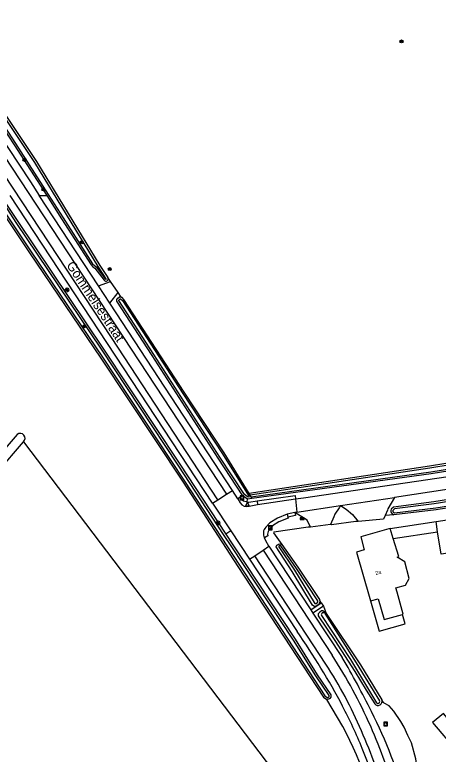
# Model space of a CAD drawing. Extents: x 136000 to 141014, y 402000 to 403500.
# Drawn here: x 140151.1 to 140262.6, y 402852.9 to 403047.5 of the extents above; entities that cross this region are included whole.
import ezdxf

# ---------------------------------------------------------------- set-up
doc = ezdxf.new("R2010")
doc.units = 0
for name, color, linetype in [('gg-afsc-erfafscheiding', 7, 'Continuous'), ('gg-anno-huisnummerreeks BGT', 7, 'Continuous'), ('gg-anno-openbare ruimte label', 7, 'Continuous'), ('gg-bbg-bijgebouw', 7, 'Continuous'), ('gg-bbg-gedigitaliseerde bebouwing', 7, 'Continuous'), ('gg-bbg-hoofdgebouw', 7, 'Continuous'), ('gg-bbg-luifel en loopbrug', 7, 'Continuous'), ('gg-knt-bronhoudergrens', 7, 'Continuous'), ('gg-knt-onverhard', 7, 'Continuous'), ('gg-knt-verharding', 7, 'Continuous'), ('gg-knt-verharding nz', 7, 'Continuous'), ('gg-kntw-bovenkant insteek waterloop', 7, 'Continuous'), ('gg-kntw-waterlijn', 7, 'Continuous'), ('gt-grn-groengrens', 7, 'Continuous'), ('gt-grn-groengrens NZ', 7, 'Continuous'), ('gt-grn-vlakafsluiter', 7, 'Continuous'), ('gt-symb-boom', 7, 'Continuous'), ('gt-symb-lichtmast', 7, 'Continuous'), ('gt-symb-rioolschacht', 7, 'Continuous'), ('gt-symb-verkeersregelinstallatiekast', 7, 'Continuous'), ('gt-symb-waterafsluiter', 7, 'Continuous')]:
    doc.layers.add(name, color=color, linetype=linetype)

# ---------------------------------------------------------------- blocks, each defined once
blk = doc.blocks.new('gt0-RS')
at = {"layer": 'gt-symb-rioolschacht'}
blk.add_lwpolyline([(-0.5, -0.5), (0.5, -0.5), (0.5, 0.5), (-0.5, 0.5)], close=True, dxfattribs=at)
blk.add_circle((0, 0), 0.375, dxfattribs=at)
blk = doc.blocks.new('gt0-VRIKST')
at = {"layer": 'gt-symb-verkeersregelinstallatiekast'}
for p, q in [((-0.5, -0.25), (0.5, 0.25)), ((-0.5, 0.25), (0.5, -0.25))]:
    blk.add_line(p, q, dxfattribs=at)
blk.add_lwpolyline([(0.5, 0.25), (-0.5, 0.25), (-0.5, -0.25), (0.5, -0.25)], close=True, dxfattribs=at)
blk = doc.blocks.new('gt0-WAFSL')
at = {"layer": 'gt-symb-waterafsluiter'}
for p, q in [((-0.5, -0.33), (0, 0.67)), ((0, 0.67), (0.5, -0.33)), ((0.5, -0.33), (-0.5, -0.33))]:
    blk.add_line(p, q, dxfattribs=at)
blk = doc.blocks.new('gt0-BOOM')
at = {"layer": 'gt-symb-boom'}
for radius in [0.4, 0.2]:
    blk.add_circle((0, 0), radius, dxfattribs=at)
blk = doc.blocks.new('gt0-LMAST')
at = {"layer": 'gt-symb-lichtmast'}
for p, q in [((-0.18, 0.17), (-0.45, 0.44)), ((0, 0.25), (0, 0.62)), ((0.17, 0.17), (0.44, 0.44)), ((-0.25, 0), (-0.63, 0)), ((-0.18, -0.18), (-0.45, -0.45)), ((0, -0.25), (0, -0.63)), ((0.44, -0.45), (0.17, -0.18)), ((0.25, 0), (0.62, 0))]:
    blk.add_line(p, q, dxfattribs=at)
blk.add_circle((0, 0), 0.25, dxfattribs=at)

msp = doc.modelspace()

# ---------------------------------------------------------------- linework, layer by layer
at = {"layer": 'gg-afsc-erfafscheiding'}
for p, q in [((140250.93, 402915.98), (140248.58, 402915.73)), ((140219.19, 402911.22), (140221.4, 402908.1))]:
    msp.add_line(p, q, dxfattribs=at)
for points in [[(140241.53, 402914.15), (140240.87, 402914.15), (140234.52, 402913.33), (140234.21, 402913.37)], [(140228.93, 402912.7), (140228.37, 402912.71), (140219.32, 402911.36), (140219.19, 402911.22)], [(140258.25, 402840.29), (140258.19, 402840.99), (140258.11, 402842.41), (140256.72, 402851.73), (140255.55, 402855.97), (140254.62, 402857.87), (140253.64, 402860.08), (140252.79, 402861.54), (140250.9, 402864.26), (140249.7, 402865.66), (140248.38, 402866.4), (140248.15, 402866.55), (140247.71, 402867.28)]]:
    msp.add_lwpolyline(points, dxfattribs=at)
at = {"layer": 'gg-bbg-bijgebouw'}
msp.add_line((140262.45, 402911.47), (140262.04, 402914.15), dxfattribs=at)
msp.add_lwpolyline([(140262.04, 402914.15), (140315.4, 402922.22), (140317.34, 402909.36), (140312.4, 402908.61), (140310.84, 402908.38), (140310.19, 402912.66), (140289.39, 402909.52), (140289.55, 402908.4), (140274.15, 402906.08), (140273.99, 402907.17), (140263.34, 402905.56), (140262.45, 402911.47)], dxfattribs=at)
at = {"layer": 'gg-bbg-gedigitaliseerde bebouwing'}
for p, q in [((140244.76, 402893.3), (140246.79, 402893.87)), ((140253.21, 402889.75), (140253.39, 402889.8))]:
    msp.add_line(p, q, dxfattribs=at)
msp.add_lwpolyline([(140246.79, 402893.87), (140248.37, 402888.36), (140253.21, 402889.75)], dxfattribs=at)
at = {"layer": 'gg-bbg-hoofdgebouw'}
msp.add_line((140250.75, 402909.71), (140249.96, 402912.32), dxfattribs=at)
for points in [[(140249.96, 402912.32), (140249.62, 402912.27), (140242.17, 402910.15), (140243.12, 402906.71), (140241.11, 402906.15), (140244.57, 402893.96), (140244.76, 402893.3)], [(140253.39, 402889.8), (140253.12, 402890.77), (140251.76, 402895.58), (140251.44, 402896.72), (140253.96, 402897.43), (140254.98, 402899.18), (140253.79, 402903.55), (140251.81, 402904.79), (140252.2, 402904.93), (140250.75, 402909.71)]]:
    msp.add_lwpolyline(points, dxfattribs=at)
at = {"layer": 'gg-bbg-luifel en loopbrug'}
for p, q in [((140249.96, 402912.32), (140262.04, 402914.15)), ((140250.75, 402909.71), (140262.45, 402911.47))]:
    msp.add_line(p, q, dxfattribs=at)
for points in [[(140244.76, 402893.3), (140247.06, 402885.33), (140253.91, 402887.29), (140253.21, 402889.75)], [(140269.67, 402855.58), (140265.59, 402860.38), (140266.27, 402860.96), (140263.95, 402863.69), (140261.13, 402861.29), (140267.53, 402853.77)]]:
    msp.add_lwpolyline(points, dxfattribs=at)
at = {"layer": 'gg-knt-bronhoudergrens'}
msp.add_line((140176.29, 402977.33), (140175.58, 402978.36), dxfattribs=at)
at = {"layer": 'gg-knt-onverhard'}
msp.add_line((140178.29, 402974.45), (140176.29, 402977.33), dxfattribs=at)
at = {"layer": 'gg-knt-verharding'}
for p, q in [((140203.17, 402918.98), (140149.87, 403000)), ((140173.12, 402976.17), (140157.52, 403000)), ((140173.12, 402976.17), (140176.29, 402977.33)), ((140176.08, 402971.67), (140173.12, 402976.17)), ((140176.08, 402971.67), (140178.29, 402974.45)), ((140208.37, 402922.35), (140176.08, 402971.67)), ((140204.56, 402919.88), (140206.85, 402921.36)), ((140206.85, 402921.36), (140208.37, 402922.35)), ((140209.8, 402920.17), (140208.37, 402922.35)), ((140203.17, 402918.98), (140204.56, 402919.88)), ((140212.69, 402919.25), (140214.88, 402919.66)), ((140214.88, 402919.66), (140214.99, 402918.63)), ((140214.99, 402918.63), (140225.04, 402920.17)), ((140225.04, 402920.17), (140225.33, 402916.64)), ((140203.17, 402918.98), (140207.97, 402911.69)), ((140224.82, 402916.52), (140222.8, 402916.08)), ((140222.8, 402916.08), (140223.01, 402915.31)), ((140225.33, 402916.64), (140224.82, 402916.52)), ((140207.97, 402911.69), (140212.88, 402904.27)), ((140234.21, 402913.37), (140228.93, 402912.7)), ((140217.68, 402910.43), (140216.86, 402909.92)), ((140214.25, 402905.19), (140216.46, 402906.67)), ((140216.46, 402906.67), (140217.94, 402907.67)), ((140217.94, 402907.67), (140229, 402890.95)), ((140212.88, 402904.27), (140214.25, 402905.19)), ((140212.88, 402904.27), (140225.45, 402885.27)), ((140229, 402890.95), (140231.78, 402892.76)), ((140231.78, 402892.76), (140232.37, 402891.9)), ((140229, 402890.95), (140229.61, 402890.04)), ((140232.37, 402891.9), (140229.61, 402890.04)), ((140229.61, 402890.04), (140237.32, 402878.37))]:
    msp.add_line(p, q, dxfattribs=at)
for points in [[(140131.41, 403039.44), (140155.21, 403003.54), (140157.52, 403000)], [(140315.79, 402930.42), (140312.36, 402929.91), (140283.96, 402925.48), (140251.12, 402920.53)], [(140227.12, 402920.38), (140283.67, 402928.71), (140286.15, 402929.1)], [(140211.01, 402919.81), (140210.43, 402920.58), (140209.8, 402920.17)], [(140214.88, 402919.66), (140224.95, 402921.04), (140225.04, 402920.17)], [(140225.04, 402920.17), (140227.11, 402920.41), (140227.12, 402920.38)], [(140251.12, 402920.53), (140249.35, 402917.54), (140249.2, 402917.18), (140248.58, 402915.73)], [(140236.84, 402918.37), (140236.49, 402917.79), (140235.37, 402916.08), (140235.09, 402915.42), (140234.21, 402913.37)], [(140236.84, 402918.37), (140238.35, 402917.45), (140240.03, 402916.04), (140241.53, 402914.15)], [(140224.82, 402916.52), (140224.98, 402915.77), (140223.01, 402915.31)], [(140228.93, 402912.7), (140228.06, 402914.57), (140224.82, 402916.52)], [(140248.58, 402915.73), (140248.19, 402914.84), (140241.53, 402914.15)], [(140223.01, 402915.31), (140223.06, 402915.07), (140220.63, 402914.13), (140218.98, 402913.05), (140217.95, 402911.92)], [(140217.94, 402907.67), (140217.15, 402909.08), (140216.86, 402909.92)]]:
    msp.add_lwpolyline(points, dxfattribs=at)
for centre, radius, start, end in [((140213.78, 402925.36), 6.2, 243.4516, 256.3145), ((140213.83, 402925.63), 6.49, 256.4477, 259.896), ((140220.24, 402910.73), 2.58, 152.5427, 186.6647), ((140063.86, 402773.49), 196.47, 27.953, 34.6734), ((140046.34, 402765.83), 221.67, 26.3314, 30.5111), ((140127.65, 402807.73), 124.08, 22.1114, 27.7935), ((140145.83, 402813.17), 111.52, 13.9852, 27.2068), ((140013.92, 402764.49), 245.74, 18.0011, 21.4718)]:
    msp.add_arc(centre, radius, start, end, dxfattribs=at)
at = {"layer": 'gg-knt-verharding nz'}
for p, q in [((140209.8, 402920.17), (140210.41, 402919.06)), ((140236.84, 402918.37), (140251.12, 402920.53)), ((140212.77, 402918.2), (140214.99, 402918.63)), ((140225.33, 402916.64), (140236.84, 402918.37)), ((140216.46, 402906.67), (140234.64, 402878.97)), ((140232.99, 402876.65), (140214.25, 402905.19))]:
    msp.add_line(p, q, dxfattribs=at)
for points in [[(140129.84, 403038.36), (140150.4, 403007.15), (140206.85, 402921.36)], [(140204.56, 402919.88), (140176.5, 402962.61), (140148.27, 403005.47), (140127.64, 403036.85)], [(140222.8, 402916.08), (140220.23, 402915.09), (140218.26, 402913.8), (140217.15, 402912.66)]]:
    msp.add_lwpolyline(points, dxfattribs=at)
for centre, radius, start, end in [((140212.14, 402920.12), 2.02, 211.5915, 288.4072), ((140218.82, 402911.1), 2.28, 136.9512, 211.0679), ((140125, 402807.18), 131.05, 23.9049, 33.2171), ((140135.15, 402812.93), 116.76, 23.3071, 33.0742), ((140066.65, 402783.41), 191.34, 17.3383, 23.3088), ((140051.45, 402777.32), 210.4, 17.7199, 23.2209)]:
    msp.add_arc(centre, radius, start, end, dxfattribs=at)
at = {"layer": 'gg-kntw-bovenkant insteek waterloop'}
for p, q in [((140151.71, 402937.08), (140125.93, 402907.15)), ((140127.14, 402905.22), (140153.36, 402935.17)), ((140213.54, 402920.24), (140212.38, 402920.08))]:
    msp.add_line(p, q, dxfattribs=at)
for points in [[(140130.95, 403047.55), (140130.23, 403047.53), (140129.61, 403047.22), (140129.22, 403046.81), (140129.07, 403046.31), (140129.32, 403045.49), (140138.21, 403032.74), (140150.86, 403013.36), (140159.47, 403000)], [(140130.95, 403047.55), (140140.08, 403033.8), (140156.74, 403008.9), (140173.45, 402981.59), (140175.58, 402978.36)], [(140121.29, 403035.12), (140154.94, 402984.92), (140173.74, 402957.18), (140195.38, 402924.5), (140209.84, 402902.37), (140232.4, 402867.98), (140233.27, 402867.3)], [(140147.33, 403000), (140151.89, 402993.11), (140174.29, 402959.78), (140194.5, 402929.24), (140206.64, 402910.81)], [(140159.47, 403000), (140163.41, 402993.88), (140171.17, 402981.7), (140171.64, 402981.25), (140172.15, 402980.83), (140174.57, 402977.67)], [(140212.38, 402920.08), (140211.17, 402920.9), (140204.67, 402930.84), (140187.25, 402957.88), (140177.95, 402972.17), (140177.95, 402972.57), (140178.23, 402972.94), (140178.62, 402973.35), (140179.12, 402973.26)], [(140212.84, 402921.59), (140206.19, 402932.25), (140195.7, 402948.19), (140179.83, 402972.65), (140179.35, 402973.1), (140179.12, 402973.26)], [(140281.79, 402932.22), (140260.31, 402928.72), (140212.84, 402921.59)], [(140281.79, 402932.22), (140282.23, 402932.12), (140282.64, 402931.79), (140282.72, 402931.32), (140282.53, 402930.77), (140282.1, 402930.18), (140260.73, 402926.76), (140213.54, 402920.24)], [(140314.72, 402925.91), (140314.86, 402926.2), (140314.89, 402926.66), (140314.78, 402927.05), (140314.32, 402927.52), (140313.75, 402927.72), (140261.42, 402919.36), (140250.82, 402917.98), (140250.21, 402917.39), (140250.1, 402917.1), (140250.11, 402916.77), (140250.21, 402916.51), (140250.5, 402916.24), (140250.93, 402915.98)], [(140314.72, 402925.91), (140313.62, 402925.47), (140262.08, 402917.24), (140250.93, 402915.98)], [(140206.64, 402910.81), (140208.49, 402908.01), (140224.9, 402883.23), (140230.74, 402873.85), (140234.33, 402868.54), (140234.35, 402867.95), (140234.02, 402867.61), (140233.8, 402867.44), (140233.27, 402867.3)], [(140231.36, 402893.68), (140231.41, 402892.99), (140231.28, 402892.69), (140231.13, 402892.35), (140230.48, 402891.94), (140230.05, 402891.77), (140229.79, 402891.89), (140229.52, 402892.15), (140224.15, 402901.02), (140219.95, 402907.5), (140219.94, 402907.64), (140220.12, 402907.94), (140220.25, 402908.07), (140220.49, 402908.23), (140220.76, 402908.29), (140221.4, 402908.1)], [(140221.4, 402908.1), (140225.64, 402902.13), (140231.36, 402893.68)], [(140233.12, 402889.94), (140232.62, 402890.36), (140232.18, 402890.65), (140231.85, 402890.64), (140231.4, 402890.3), (140230.98, 402889.86), (140230.95, 402889.36), (140235.4, 402882.86), (140240.65, 402874.68), (140243.58, 402869.82), (140245.88, 402866.17)], [(140233.12, 402889.94), (140242.1, 402876.47), (140247.71, 402867.28)]]:
    msp.add_lwpolyline(points, dxfattribs=at)
for centre, radius, start, end in [((140175.06, 402978.03), 0.612, 216.341, 32.9367), ((140152.53, 402936.12), 1.26, 310.9581, 130.6331), ((140246.72, 402866.84), 1.08, 218.4249, 23.8434)]:
    msp.add_arc(centre, radius, start, end, dxfattribs=at)
at = {"layer": 'gg-kntw-waterlijn'}
for points in [[(140175.15, 402978.09), (140173.04, 402981.31), (140156.32, 403008.63), (140139.67, 403033.53), (140130.69, 403047.04), (140130.35, 403047.03), (140129.91, 403046.81), (140129.66, 403046.55), (140129.59, 403046.31), (140129.77, 403045.71), (140138.62, 403033.02), (140151.28, 403013.63), (140159.89, 403000.27), (140163.83, 402994.15), (140171.56, 402982.02), (140171.97, 402981.62), (140172.51, 402981.18), (140174.97, 402977.96)], [(140121.8, 403035.24), (140155.35, 402985.2), (140174.15, 402957.46), (140195.8, 402924.77), (140210.26, 402902.65), (140232.77, 402868.32), (140233.38, 402867.84), (140233.57, 402867.9), (140233.69, 402867.99), (140233.84, 402868.14), (140233.84, 402868.38), (140230.32, 402873.58), (140224.48, 402882.96), (140208.07, 402907.74), (140206.22, 402910.54), (140194.09, 402928.97), (140173.87, 402959.5), (140151.47, 402992.84), (140146.91, 402999.72)], [(140213.29, 402920.71), (140213.29, 402920.71), (140212.5, 402920.6), (140211.54, 402921.26), (140205.09, 402931.11), (140187.67, 402958.15), (140178.45, 402972.33), (140178.45, 402972.4), (140178.61, 402972.61), (140178.8, 402972.81), (140178.93, 402972.78), (140179.04, 402972.71), (140179.44, 402972.32), (140195.29, 402947.91), (140205.77, 402931.98), (140212.59, 402921.05), (140213.08, 402921.12), (140213.08, 402921.12)], [(140213.29, 402920.71), (140260.66, 402927.25), (140281.82, 402930.64), (140282.08, 402931), (140282.21, 402931.36), (140282.18, 402931.52), (140282.01, 402931.66), (140281.78, 402931.71), (140260.39, 402928.23), (140213.08, 402921.12)], [(140250.6, 402917.02), (140250.61, 402916.87), (140250.64, 402916.8), (140250.8, 402916.64), (140251.04, 402916.5), (140262.01, 402917.74), (140313.49, 402925.96), (140314.36, 402926.31), (140314.37, 402926.33), (140314.38, 402926.6), (140314.33, 402926.8), (140314.05, 402927.09), (140313.71, 402927.2), (140261.49, 402918.86), (140251.05, 402917.5), (140250.64, 402917.1), (140250.6, 402917.02)], [(140220.68, 402907.8), (140220.61, 402907.68), (140220.61, 402907.54), (140224.74, 402901.35), (140229.95, 402892.86), (140230.12, 402892.61), (140230.44, 402892.59), (140230.73, 402892.78), (140230.89, 402893.01), (140230.89, 402893.27), (140225.23, 402901.85), (140221.13, 402907.76), (140220.9, 402907.84), (140220.68, 402907.8)], [(140231.84, 402889.44), (140239.51, 402877.84), (140246.35, 402866.48)], [(140232.75, 402889.99), (140240.99, 402877.01), (140247.14, 402866.95)]]:
    msp.add_lwpolyline(points, dxfattribs=at)
for centre, radius, start, end in [((140175.06, 402978.03), 0.111, 216.4636, 33.0569), ((140232.33, 402889.66), 0.532, 38.0273, 204.1423), ((140246.73, 402866.75), 0.463, 215.1112, 25.7506)]:
    msp.add_arc(centre, radius, start, end, dxfattribs=at)
at = {"layer": 'gt-grn-groengrens'}
for p, q in [((140179.12, 402973.26), (140178.29, 402974.45)), ((140212.31, 402919.33), (140212.38, 402920.08)), ((140207.97, 402911.69), (140206.64, 402910.81)), ((140231.78, 402892.76), (140231.36, 402893.68)), ((140232.37, 402891.9), (140233.12, 402889.94)), ((140237.45, 402860.25), (140233.27, 402867.3))]:
    msp.add_line(p, q, dxfattribs=at)
msp.add_lwpolyline([(140153.36, 402935.17), (140239.13, 402822.2), (140248.15, 402828.05)], dxfattribs=at)
msp.add_arc((140147.87, 402812.59), 101.47, 9.3, 28.0189, dxfattribs=at)
at = {"layer": 'gt-grn-groengrens NZ'}
msp.add_line((140157.52, 403000), (140159.47, 403000), dxfattribs=at)
at = {"layer": 'gt-grn-vlakafsluiter'}
for p, q in [((140213.08, 402921.12), (140212.84, 402921.59)), ((140213.29, 402920.71), (140213.08, 402921.12)), ((140213.29, 402920.71), (140213.54, 402920.24))]:
    msp.add_line(p, q, dxfattribs=at)

# ---------------------------------------------------------------- block references
at = {"layer": 'gt-symb-boom'}
for p in [(140252.92, 403040.54), (140153.62, 403009.37), (140158.61, 403001.57), (140168.7, 402987.67), (140176.08, 402980.61), (140169.39, 402965.58)]:
    msp.add_blockref('gt0-BOOM', p, dxfattribs=at)
at = {"layer": 'gt-symb-lichtmast'}
for p in [(140164.88, 402975.19), (140204.64, 402913.84)]:
    msp.add_blockref('gt0-LMAST', p, dxfattribs=at)
at = {"layer": 'gt-symb-rioolschacht'}
for p in [(140210.93, 402920.4), (140218.36, 402912.52), (140248.75, 402860.88)]:
    msp.add_blockref('gt0-RS', p, dxfattribs=at)
at = {"layer": 'gt-symb-verkeersregelinstallatiekast'}
msp.add_blockref('gt0-VRIKST', (140226.76, 402914.94), dxfattribs=at)
at = {"layer": 'gt-symb-waterafsluiter'}
msp.add_blockref('gt0-WAFSL', (140212.34, 402918.54), dxfattribs=at)

# ---------------------------------------------------------------- texts
at = {"layer": 'gg-anno-huisnummerreeks BGT'}
msp.add_text('2a', height=1, rotation=15.8, dxfattribs=at).set_placement((140246.19, 402900.07))
at = {"layer": 'gg-anno-openbare ruimte label'}
msp.add_text('Gommelsestraat', height=2.5, rotation=303.5, dxfattribs=at).set_placement((140164.56, 402981.65))

doc.saveas('drawing.dxf')
